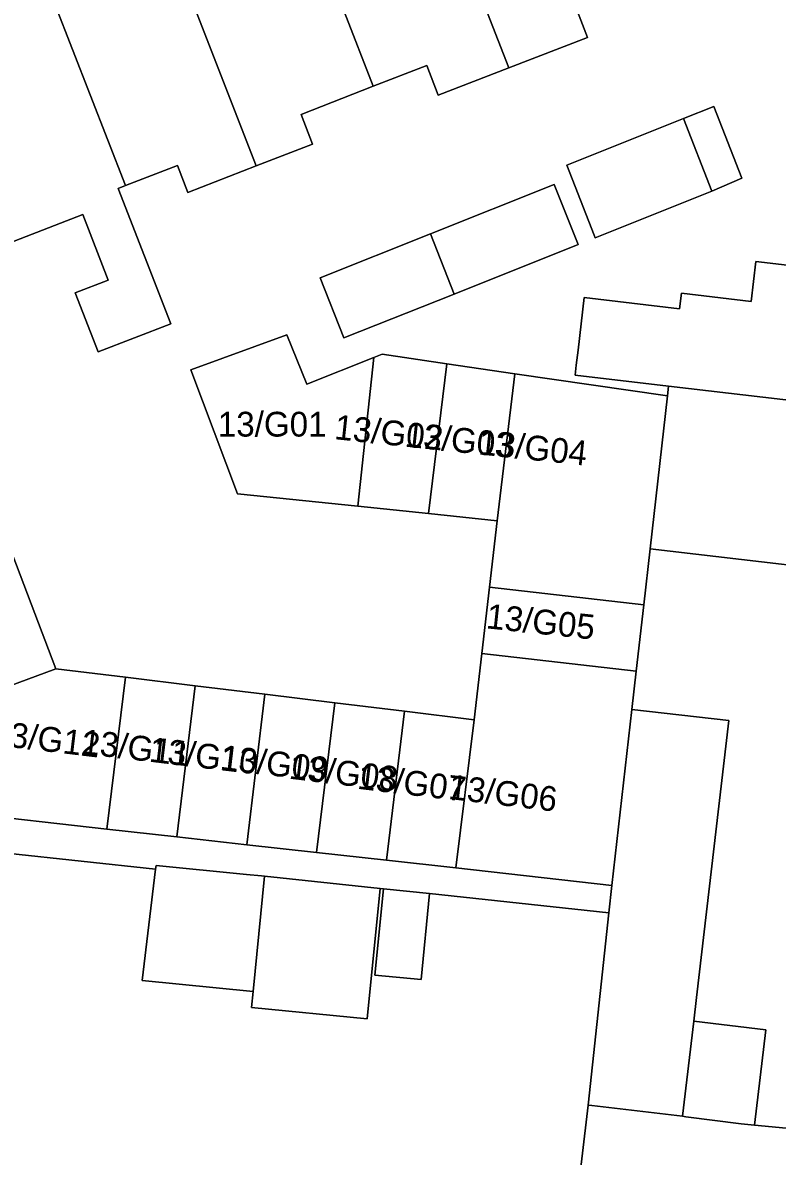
# Model space of a CAD drawing. Extents: x 161692 to 162379, y 380760 to 381678.
# Drawn here: x 161973.24 to 162003.69, y 381183.08 to 381228.83 of the extents above; entities that cross this region are included whole.
import ezdxf

# ---------------------------------------------------------------- set-up
doc = ezdxf.new("R2010")
doc.units = 0
for name, color, linetype in [('IMGEO_Erf', 7, 'Continuous'), ('IMGEO_Pand', 7, 'Continuous'), ('IMGEO_Pand_nummerreeks', 7, 'Continuous'), ('IMGEO_Voetpad_open', 7, 'Continuous')]:
    doc.layers.add(name, color=color, linetype=linetype)

msp = doc.modelspace()

# ---------------------------------------------------------------- linework, layer by layer
at = {"layer": 'IMGEO_Erf'}
for points in [[(161995.558, 381229.446), (161996.029, 381228.231), (161992.85, 381226.998), (161990.007, 381225.896), (161989.54, 381227.1), (161987.383, 381226.26), (161984.472, 381225.126), (161984.934, 381223.923), (161982.664, 381223.043), (161979.907, 381221.974), (161979.483, 381223.066), (161977.383, 381222.251), (161977.093, 381222.138), (161979.211, 381216.679), (161976.278, 381215.541), (161975.355, 381217.92), (161976.691, 381218.439), (161975.665, 381221.081), (161971.739, 381219.559)], [(161972.436, 381208.381), (161974.568, 381202.751), (161977.384, 381202.408), (161980.199, 381202.066), (161983.014, 381201.724), (161985.83, 381201.381), (161988.646, 381201.038), (161991.461, 381200.696), (161991.768, 381203.372), (161992.075, 381206.048), (161992.382, 381208.724), (161989.615, 381209.012), (161986.766, 381209.308), (161981.904, 381209.813), (161980.022, 381214.81), (161983.899, 381216.235), (161984.71, 381214.241), (161987.406, 381215.311), (161987.742, 381215.444), (161990.352, 381215.063), (161993.104, 381214.661), (161999.253, 381213.763), (161999.298, 381214.157), (161995.53, 381214.598), (161995.578, 381215.008), (161995.648, 381215.606), (161995.897, 381217.733), (161999.747, 381217.282), (161999.821, 381217.91), (162002.64, 381217.58), (162002.828, 381219.188), (162005.23, 381218.907)], [(162009.391, 381206.324), (161998.553, 381207.595), (161998.297, 381205.334), (161997.994, 381202.658), (161997.818, 381201.111), (162001.738, 381200.661), (162000.428, 381189.487), (162000.316, 381188.53), (162003.22, 381188.189), (162002.769, 381184.341), (162010.697, 381183.588)], [(161995.574, 381181.034), (161996.056, 381185.141), (161996.894, 381192.909), (161989.659, 381193.69), (161989.314, 381190.208), (161987.453, 381190.392), (161987.797, 381193.874), (161987.663, 381193.883), (161987.141, 381188.622), (161982.476, 381189.085), (161982.54, 381189.733), (161978.056, 381190.176), (161978.599, 381194.662), (161966.585, 381195.958), (161967.084, 381194.661), (161969.888, 381194.429), (161971.646, 381189.861), (161969.282, 381188.951), (161971.231, 381183.89), (161964.726, 381181.388)]]:
    msp.add_lwpolyline(points, dxfattribs=at)
for points in [[(161999.907, 381224.961), (162001.133, 381225.449), (162002.255, 381222.555), (162001.047, 381222.021), (161996.335, 381220.143), (161996.295, 381220.246), (161995.195, 381223.082)], [(161995.648, 381219.869), (161990.644, 381217.874), (161986.203, 381216.104), (161985.239, 381218.523), (161989.7, 381220.302), (161994.683, 381222.289)]]:
    msp.add_lwpolyline(points, close=True, dxfattribs=at)
at = {"layer": 'IMGEO_Pand'}
for points in [[(161998.508, 381230.591), (161994.993, 381239.629), (161988.864, 381237.25), (161992.85, 381226.998), (161996.029, 381228.231), (161995.558, 381229.446)], [(161987.383, 381226.26), (161989.54, 381227.1), (161990.007, 381225.896), (161992.85, 381226.998), (161988.864, 381237.25), (161983.864, 381235.31)], [(161982.664, 381223.043), (161984.934, 381223.923), (161984.472, 381225.126), (161987.383, 381226.26), (161983.864, 381235.31), (161978.676, 381233.296)], [(161982.664, 381223.043), (161978.676, 381233.296), (161973.821, 381231.412), (161977.383, 381222.251), (161979.483, 381223.066), (161979.907, 381221.974)], [(161973.821, 381231.412), (161968.014, 381229.158), (161971.012, 381221.432), (161971.739, 381219.559), (161975.665, 381221.081), (161976.691, 381218.439), (161975.355, 381217.92), (161976.278, 381215.541), (161979.211, 381216.679), (161977.093, 381222.138), (161977.383, 381222.251)], [(161999.907, 381224.961), (162001.047, 381222.021), (162002.255, 381222.555), (162001.133, 381225.449)], [(162001.047, 381222.021), (161999.907, 381224.961), (161995.195, 381223.082), (161996.295, 381220.246), (161996.335, 381220.143)], [(161994.683, 381222.289), (161989.7, 381220.302), (161990.644, 381217.874), (161995.648, 381219.869)], [(162030.152, 381218.251), (162021.035, 381219.37), (162020.599, 381219.424), (162017.883, 381219.733), (162015.22, 381219.973), (162011.766, 381220.339), (162005.657, 381220.986), (162005.478, 381221.096), (162005.23, 381218.907), (162002.828, 381219.188), (162002.64, 381217.58), (161999.821, 381217.91), (161999.747, 381217.282), (161995.897, 381217.733), (161995.648, 381215.606), (161995.578, 381215.008), (161995.53, 381214.598), (161999.298, 381214.157), (162010.136, 381212.886), (162010.625, 381212.828), (162014.039, 381212.428), (162020.538, 381211.666), (162024.296, 381211.226), (162029.262, 381210.644)], [(161989.7, 381220.302), (161985.239, 381218.523), (161986.203, 381216.104), (161990.644, 381217.874)], [(161986.766, 381209.308), (161987.406, 381215.311), (161984.71, 381214.241), (161983.899, 381216.235), (161980.022, 381214.81), (161981.904, 381209.813)], [(161986.766, 381209.308), (161989.615, 381209.012), (161990.352, 381215.063), (161987.742, 381215.444), (161987.406, 381215.311)], [(161989.615, 381209.012), (161992.382, 381208.724), (161993.104, 381214.661), (161990.352, 381215.063)], [(161999.253, 381213.763), (161993.104, 381214.661), (161992.382, 381208.724), (161992.075, 381206.048), (161998.297, 381205.334), (161998.553, 381207.595)], [(162010.136, 381212.886), (161999.298, 381214.157), (161999.253, 381213.763), (161998.553, 381207.595), (162009.391, 381206.324)], [(161972.652, 381202.031), (161974.568, 381202.751), (161972.436, 381208.381), (161970.517, 381207.669)], [(161998.297, 381205.334), (161992.075, 381206.048), (161991.768, 381203.372), (161997.994, 381202.658)], [(161997.818, 381201.111), (161997.994, 381202.658), (161991.768, 381203.372), (161991.461, 381200.696), (161990.715, 381194.714), (161997.013, 381194.011)], [(161969.229, 381200.746), (161970.686, 381196.947), (161976.638, 381196.283), (161977.384, 381202.408), (161974.568, 381202.751), (161972.652, 381202.031)], [(161977.384, 381202.408), (161976.638, 381196.283), (161979.457, 381195.969), (161980.199, 381202.066)], [(161980.199, 381202.066), (161979.457, 381195.969), (161982.276, 381195.654), (161983.014, 381201.724)], [(161983.014, 381201.724), (161982.276, 381195.654), (161985.095, 381195.34), (161985.83, 381201.381)], [(161985.83, 381201.381), (161985.095, 381195.34), (161987.914, 381195.026), (161988.646, 381201.038)], [(161990.715, 381194.714), (161991.461, 381200.696), (161988.646, 381201.038), (161987.914, 381195.026)], [(161997.818, 381201.111), (161997.013, 381194.011), (161996.894, 381192.909), (161996.056, 381185.141), (161996.21, 381185.123), (161999.866, 381184.694), (162000.316, 381188.53), (162000.428, 381189.487), (162001.738, 381200.661)], [(161983, 381194.385), (161982.878, 381194.397), (161982.274, 381194.457), (161978.618, 381194.819), (161978.599, 381194.662), (161978.056, 381190.176), (161982.54, 381189.733)], [(161987.663, 381193.883), (161983, 381194.385), (161982.54, 381189.733), (161982.476, 381189.085), (161987.141, 381188.622)], [(161989.659, 381193.69), (161987.797, 381193.874), (161987.453, 381190.392), (161989.314, 381190.208)], [(162000.316, 381188.53), (161999.866, 381184.694), (162000.001, 381184.678), (162002.225, 381184.393), (162002.769, 381184.341), (162003.22, 381188.189)], [(162025.879, 381181.72), (162014.793, 381183.118), (162011.591, 381183.483), (162010.697, 381183.588), (162002.769, 381184.341), (162002.225, 381184.393), (162000.001, 381184.678), (161999.866, 381184.694), (161996.21, 381185.123), (161996.056, 381185.141), (161995.574, 381181.034), (161995.546, 381180.788), (161995.494, 381180.347), (161995.082, 381176.835), (161995.244, 381176.822), (162001.286, 381176.337), (162009.783, 381175.8), (162010.019, 381177.814), (162014.65, 381177.271), (162016.701, 381177.03), (162020.249, 381176.614), (162025.214, 381176.032)]]:
    msp.add_lwpolyline(points, close=True, dxfattribs=at)
at = {"layer": 'IMGEO_Voetpad_open'}
msp.add_lwpolyline([(161966.585, 381195.958), (161978.599, 381194.662), (161978.618, 381194.819), (161982.274, 381194.457), (161982.878, 381194.397), (161983, 381194.385), (161987.663, 381193.883), (161987.797, 381193.874), (161989.659, 381193.69), (161996.894, 381192.909), (161997.013, 381194.011), (161990.715, 381194.714), (161987.914, 381195.026), (161985.095, 381195.34), (161982.276, 381195.654), (161979.457, 381195.969), (161976.638, 381196.283), (161970.686, 381196.947)], dxfattribs=at)

# ---------------------------------------------------------------- texts
at = {"layer": 'IMGEO_Pand_nummerreeks'}
msp.add_text('13/G01', height=1, dxfattribs=at).set_placement((161981.112, 381212.123))
for s, rotation, p in [('13/G02', 353.9594, (161985.786, 381212.022)), ('13/G03', 353.9594, (161988.63, 381211.721)), ('13/G04', 353.961, (161991.597, 381211.408)), ('13/G05', 353.9594, (161991.91, 381204.389)), ('13/G12', 353.1676, (161971.939, 381199.689)), ('13/G11', 353.1676, (161975.572, 381199.334)), ('13/G10', 353.1676, (161978.306, 381199.009)), ('13/G09', 353.1676, (161981.169, 381198.696)), ('13/G08', 353.1676, (161983.953, 381198.321)), ('13/G07', 353.1676, (161986.71, 381197.914)), ('13/G06', 353.1703, (161990.384, 381197.504))]:
    msp.add_text(s, height=1, rotation=rotation, dxfattribs=at).set_placement(p)

doc.saveas('drawing.dxf')
